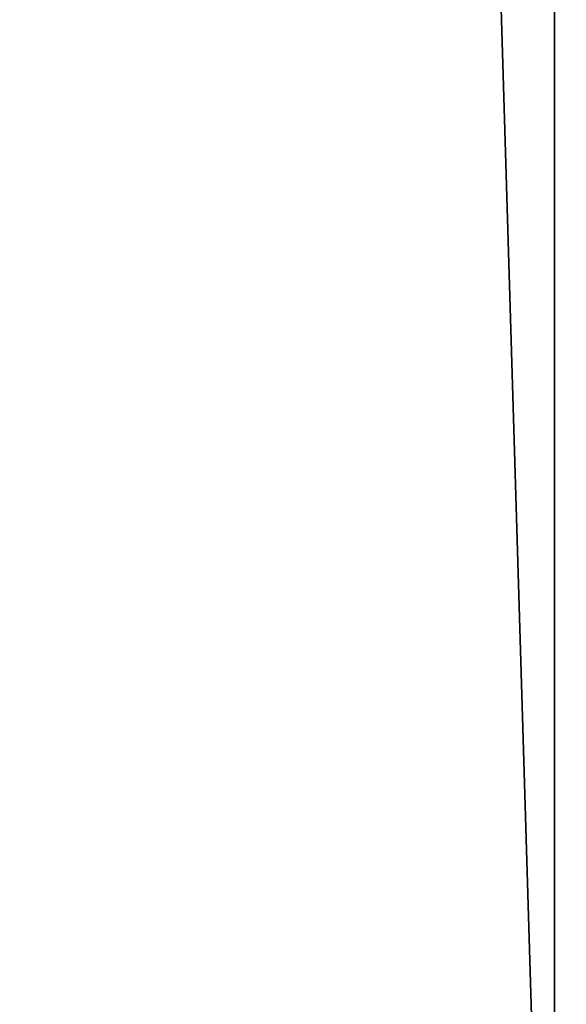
# Model space of a CAD drawing. Header units: millimetres. Extents: x -365 to 365, y -678 to 20.
# Tile 391 of 656: x -3.53 to -2.784, y -47.065 to -45.72. Entities that reach past the tile are written whole.
import ezdxf

# ---------------------------------------------------------------- set-up
doc = ezdxf.new("R2010")
doc.units = ezdxf.units.MM
doc.header["$LTSCALE"] = 65.185185
for name, color, linetype in [('362', 7, 'CONTINUOUS'), ('371', 7, 'CONTINUOUS'), ('373', 7, 'CONTINUOUS')]:
    doc.layers.add(name, color=color, linetype=linetype)

msp = doc.modelspace()

# ---------------------------------------------------------------- linework, layer by layer
at = {"layer": '362', "linetype": 'CONTINUOUS'}
for points in [[(-2, -74.7, 19.85), (-2, 0, 19.85), (-4.0572, -6.3538, 19.0336), (-2, -74.7, 19.85)], [(-2, -74.7, 19.85), (-4.0572, -6.3538, 19.0336), (-4.1213, -74.7, 18.9713), (-2, -74.7, 19.85)]]:
    msp.add_3dface(points, dxfattribs=at)
at = {"layer": '371', "linetype": 'CONTINUOUS'}
for points in [[(-4.7, -74.2112, -6.3204), (-4.7, -41.7738, -13.3287), (-2.7984, -71.5634, -6.8925), (-4.7, -74.2112, -6.3204)], [(-2.7984, -71.5634, -6.8925), (-4.7, -41.7738, -13.3287), (-2.7996, -71.4458, -6.9179), (-2.7984, -71.5634, -6.8925)], [(-2.7996, -71.4458, -6.9179), (-4.7, -41.7738, -13.3287), (-2.8, -71.3286, -6.9432), (-2.7996, -71.4458, -6.9179)], [(-2.8, -71.3286, -6.9432), (-4.7, -41.7738, -13.3287), (-2.8, -41.7738, -13.3287), (-2.8, -71.3286, -6.9432)]]:
    msp.add_3dface(points, dxfattribs=at)
at = {"layer": '373', "linetype": 'CONTINUOUS'}
for points in [[(-2.8, -71.3286, -6.9432), (-2.8, -41.7738, -13.3287), (-2.5911, -41.7559, -13.246), (-2.8, -71.3286, -6.9432)], [(-2.8, -71.3286, -6.9432), (-2.5911, -41.7559, -13.246), (-2.5847, -71.3093, -6.8542), (-2.8, -71.3286, -6.9432)]]:
    msp.add_3dface(points, dxfattribs=at)

doc.saveas('drawing.dxf')
